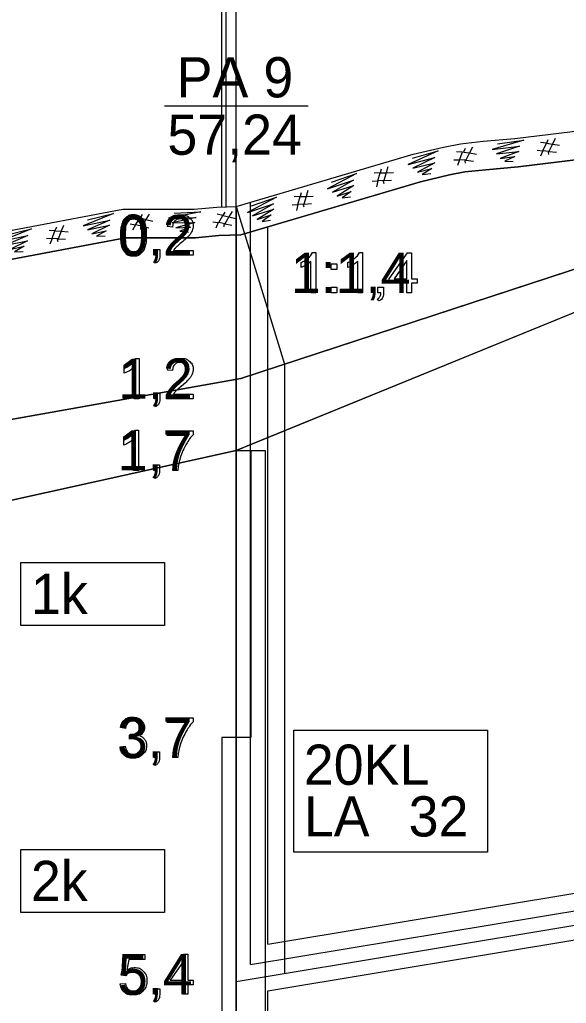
# Model space of a CAD drawing. Extents: x 532503 to 539665, y 6557663 to 6561526.
# Drawn here: x 537084.7 to 537160.8, y 6560195.6 to 6560332.7 of the extents above; entities that cross this region are included whole.
import ezdxf

# ---------------------------------------------------------------- set-up
doc = ezdxf.new("R2010")
doc.units = 0
for name, color, linetype in [('Default', 7, 'Continuous'), ('GEOLPUNKT', 7, 'Continuous'), ('illumineerimisjooned', 7, 'Continuous'), ('kataster', 7, 'Continuous'), ('PIIR', 7, 'Continuous'), ('Plokid', 7, 'Continuous'), ('Proovid', 7, 'Continuous'), ('RELJEEF', 7, 'Continuous'), ('Täide', 7, 'Continuous')]:
    doc.layers.add(name, color=color, linetype=linetype)

msp = doc.modelspace()

# ---------------------------------------------------------------- linework, layer by layer
at = {"layer": 'Default'}
for points in [[(537114.82, 6560272.67), (537235.3, 6560321.87), (537242.05, 6560326.27), (537267.99, 6560346.27), (537409.98, 6560463.67), (537409.98, 6560463.67), (537409.98, 6560463.67), (537680.4, 6560479.07), (537680.4, 6560479.07), (537927.28, 6560437.47), (537927.28, 6560437.47), (538157.31, 6560447.07), (538157.31, 6560447.07), (538426.58, 6560436.27), (538426.58, 6560436.27), (538556.7, 6560436.87), (538556.7, 6560436.87), (538783.9, 6560390.27), (538783.9, 6560390.27)], [(537081.83, 6560298.99), (537099.39, 6560302.29), (537109.15, 6560302.29), (537112.39, 6560302.62), (537115.45, 6560302.71), (537140.47, 6560310.1), (537144.51, 6560311.06), (537146.65, 6560311.47), (537149.59, 6560311.79), (537154.05, 6560312.19), (537163.94, 6560313.41), (537177.76, 6560317.2), (537179.14, 6560317.58), (537195.38, 6560321.33), (537199.74, 6560322.5), (537208.81, 6560326.33), (537215.05, 6560328.67), (537222.47, 6560331.73), (537235.2, 6560337.17)], [(537081.83, 6560303.04), (537099.02, 6560306.27), (537102.46, 6560306.27), (537106.29, 6560306.27), (537108.36, 6560306.27), (537108.95, 6560306.27), (537112.13, 6560306.59), (537114.82, 6560306.67), (537139.45, 6560313.95), (537143.67, 6560314.94), (537146.05, 6560315.41), (537149.2, 6560315.75), (537153.63, 6560316.14), (537163.17, 6560317.32), (537176.7, 6560321.03), (537178.16, 6560321.44), (537194.41, 6560325.18), (537198.45, 6560326.27), (537207.34, 6560330.03), (537213.59, 6560332.37), (537220.93, 6560335.4)], [(537081.83, 6560276.69), (537115.45, 6560282.71), (537211.7, 6560314.22)], [(537081.83, 6560265.36), (537114.82, 6560272.67)]]:
    msp.add_lwpolyline(points, dxfattribs=at)
at = {"layer": 'GEOLPUNKT'}
for p, q in [((537104.82, 6560320.67), (537124.82, 6560320.67)), ((537114.82, 6560306.67), (537114.82, 6560006.67))]:
    msp.add_line(p, q, dxfattribs=at)
at = {"layer": 'illumineerimisjooned'}
for p, q in [((537112.81, 6560306.67), (537112.81, 6560366.67)), ((537116.81, 6560201.03), (537116.81, 6560307.26))]:
    msp.add_line(p, q, dxfattribs=at)
msp.add_lwpolyline([(537116.81, 6560201.03), (537409.75, 6560249.66), (537680.21, 6560267.06), (537927.18, 6560299.47), (538157.47, 6560293.07), (538426.89, 6560256.25), (538557.08, 6560232.84), (538708.68, 6560211.09)], dxfattribs=at)
at = {"layer": 'kataster'}
msp.add_line((537113.42, 6560306.58), (537113.42, 6560366.58), dxfattribs=at)
at = {"layer": 'PIIR'}
for p, q in [((537114.81, 6560306.67), (537114.81, 6560366.67)), ((537114.81, 6560198.67), (537114.81, 6560306.67))]:
    msp.add_line(p, q, dxfattribs=at)
msp.add_lwpolyline([(537114.81, 6560198.67), (537409.98, 6560247.67), (537680.4, 6560265.07), (537927.28, 6560297.47), (538157.31, 6560291.07), (538426.58, 6560254.27), (538556.76, 6560230.87), (538710.68, 6560208.78)], dxfattribs=at)
at = {"layer": 'Plokid'}
for p, q in [((537119.21, 6560203.86), (537119.21, 6560303.82)), ((537119.21, 6560007.94), (537119.21, 6560197.37))]:
    msp.add_line(p, q, dxfattribs=at)
for points in [[(537119.21, 6560274.46), (537235.3, 6560321.87), (537242.05, 6560326.27), (537267.99, 6560346.27), (537291.08, 6560365.36), (537409.98, 6560463.67), (537409.98, 6560463.67), (537680.4, 6560479.07), (537680.4, 6560479.07), (537927.28, 6560437.47), (537927.28, 6560437.47), (538157.31, 6560447.07), (538157.31, 6560447.07), (538426.58, 6560436.27), (538426.58, 6560436.27), (538556.7, 6560436.87), (538556.7, 6560436.87), (538783.9, 6560390.27), (538783.9, 6560390.27)], [(537119.21, 6560303.82), (537140.47, 6560310.1), (537144.51, 6560311.06), (537146.65, 6560311.47), (537149.59, 6560311.79), (537154.05, 6560312.19), (537163.94, 6560313.41), (537177.76, 6560317.2), (537179.14, 6560317.58), (537195.38, 6560321.33), (537199.74, 6560322.5), (537208.81, 6560326.33), (537215.05, 6560328.67), (537222.47, 6560331.73), (537235.2, 6560337.17), (537245.75, 6560342.03), (537247.5, 6560342.94), (537266.05, 6560358.34), (537271.45, 6560363.31), (537293.69, 6560382.67), (537294.46, 6560383.36), (537306.91, 6560395.32), (537316.32, 6560403.48), (537325.29, 6560414.21)], [(537119.21, 6560203.86), (537409.48, 6560252.05), (537679.98, 6560269.45), (537927.05, 6560301.88), (538157.67, 6560295.46), (538427.26, 6560258.62), (538557.47, 6560235.21), (538706.28, 6560213.86)], [(537119.21, 6560197.37), (537410.21, 6560245.68), (537680.6, 6560263.08), (537927.38, 6560295.47), (538157.15, 6560289.07), (538426.26, 6560252.29), (538556.44, 6560228.9), (538710.39, 6560206.8)]]:
    msp.add_lwpolyline(points, dxfattribs=at)
at = {"layer": 'Proovid'}
for points in [[(537105.95, 6560303.8), (537105.25, 6560303.87)], [(537103.41, 6560299.87), (537103.41, 6560300.65), (537104.19, 6560300.65), (537104.19, 6560299.87)], [(537103.79, 6560299.87), (537103.41, 6560299.87)], [(537108.82, 6560300.53), (537108.82, 6560299.87), (537105.12, 6560299.87)], [(537106.07, 6560300.53), (537108.82, 6560300.53)], [(537103.55, 6560298.76), (537103.36, 6560299.05)], [(537100.83, 6560285.49), (537101.27, 6560285.49), (537101.27, 6560279.87)], [(537099.21, 6560283.42), (537099.21, 6560284.09)], [(537101.27, 6560279.87), (537100.58, 6560279.87), (537100.58, 6560284.25)], [(537105.95, 6560283.8), (537105.25, 6560283.87)], [(537103.41, 6560279.87), (537103.41, 6560280.65), (537104.19, 6560280.65), (537104.19, 6560279.87)], [(537108.82, 6560280.53), (537108.82, 6560279.87), (537105.12, 6560279.87)], [(537106.07, 6560280.53), (537108.82, 6560280.53)], [(537103.55, 6560278.76), (537103.36, 6560279.05)], [(537103.79, 6560279.87), (537103.41, 6560279.87)], [(537100.77, 6560275.49), (537101.21, 6560275.49), (537101.21, 6560269.87)], [(537105.19, 6560274.74), (537105.19, 6560275.4), (537108.82, 6560275.4), (537108.82, 6560274.86)], [(537107.93, 6560274.74), (537105.19, 6560274.74)], [(537099.15, 6560273.42), (537099.15, 6560274.09)], [(537101.21, 6560269.87), (537100.52, 6560269.87), (537100.52, 6560274.25)], [(537103.35, 6560269.87), (537103.35, 6560270.65), (537104.13, 6560270.65), (537104.13, 6560269.87)], [(537103.49, 6560268.76), (537103.3, 6560269.05)], [(537103.73, 6560269.87), (537103.35, 6560269.87)], [(537106.68, 6560269.87), (537105.98, 6560269.87)], [(537105.19, 6560234.74), (537105.19, 6560235.4), (537108.82, 6560235.4), (537108.82, 6560234.86)], [(537099.39, 6560233.92), (537098.7, 6560234.04)], [(537107.93, 6560234.74), (537105.19, 6560234.74)], [(537099.99, 6560232.53), (537100.06, 6560233.13)], [(537098.63, 6560231.36), (537099.32, 6560231.45)], [(537103.35, 6560229.87), (537103.35, 6560230.65), (537104.13, 6560230.65), (537104.13, 6560229.87)], [(537103.73, 6560229.87), (537103.35, 6560229.87)], [(537106.68, 6560229.87), (537105.98, 6560229.87)], [(537103.49, 6560228.76), (537103.3, 6560229.05)], [(537099.42, 6560199.44), (537098.77, 6560199.52), (537099.32, 6560202.4), (537102.1, 6560202.4), (537102.1, 6560201.74), (537099.87, 6560201.74), (537099.57, 6560200.24)], [(537107.38, 6560196.87), (537107.38, 6560198.21), (537104.95, 6560198.21), (537104.95, 6560198.84), (537107.5, 6560202.47), (537108.06, 6560202.47), (537108.06, 6560198.84), (537108.82, 6560198.84), (537108.82, 6560198.21), (537108.06, 6560198.21), (537108.06, 6560196.87), (537107.38, 6560196.87)], [(537107.38, 6560198.84), (537107.38, 6560201.37), (537105.62, 6560198.84), (537107.38, 6560198.84)], [(537098.65, 6560198.34), (537099.37, 6560198.4)], [(537103.37, 6560196.87), (537103.37, 6560197.65), (537104.15, 6560197.65), (537104.15, 6560196.87)], [(537103.76, 6560196.87), (537103.37, 6560196.87)], [(537103.52, 6560195.76), (537103.32, 6560196.05)]]:
    msp.add_lwpolyline(points, dxfattribs=at)
for points in [[(537114.82, 6560272.67), (537118.82, 6560272.67), (537118.82, 6560170.67), (537114.82, 6560170.67)], [(537114.82, 6560272.67), (537116.82, 6560272.67), (537116.82, 6560232.67), (537114.82, 6560232.67)], [(537084.82, 6560257.07), (537104.82, 6560257.07), (537104.82, 6560248.27), (537084.82, 6560248.27)], [(537122.82, 6560233.67), (537149.82, 6560233.67), (537149.82, 6560216.67), (537122.82, 6560216.67)], [(537114.82, 6560232.67), (537112.82, 6560232.67), (537112.82, 6560192.67), (537114.82, 6560192.67)], [(537084.82, 6560217.07), (537104.82, 6560217.07), (537104.82, 6560208.27), (537084.82, 6560208.27)]]:
    msp.add_lwpolyline(points, close=True, dxfattribs=at)
for points in [[(537098.69, 6560302.63), (537098.69, 6560303.62), (537098.89, 6560304.23), (537099.09, 6560304.84), (537099.5, 6560305.16), (537099.9, 6560305.49), (537100.51, 6560305.49), (537100.96, 6560305.49), (537101.3, 6560305.31), (537101.64, 6560305.13), (537101.86, 6560304.79), (537102.08, 6560304.45), (537102.21, 6560303.95), (537102.33, 6560303.46), (537102.33, 6560302.63), (537102.33, 6560301.65), (537102.13, 6560301.04), (537101.93, 6560300.43), (537101.53, 6560300.11), (537101.12, 6560299.78), (537100.51, 6560299.78), (537099.7, 6560299.78), (537099.24, 6560300.35), (537098.69, 6560301.06), (537098.69, 6560302.63)], [(537099.39, 6560302.63), (537099.39, 6560301.25), (537099.72, 6560300.8), (537100.04, 6560300.34), (537100.51, 6560300.34), (537100.98, 6560300.34), (537101.3, 6560300.8), (537101.63, 6560301.25), (537101.63, 6560302.63), (537101.63, 6560304.01), (537101.3, 6560304.47), (537100.98, 6560304.92), (537100.5, 6560304.92), (537100.03, 6560304.92), (537099.75, 6560304.52), (537099.39, 6560304.01), (537099.39, 6560302.63)], [(537105.12, 6560299.87), (537105.11, 6560300.12), (537105.2, 6560300.35), (537105.34, 6560300.73), (537105.65, 6560301.09), (537105.96, 6560301.46), (537106.55, 6560301.94), (537107.46, 6560302.69), (537107.78, 6560303.13), (537108.1, 6560303.56), (537108.1, 6560303.95), (537108.1, 6560304.36), (537107.81, 6560304.64), (537107.52, 6560304.92), (537107.05, 6560304.92), (537106.55, 6560304.92), (537106.26, 6560304.63), (537105.96, 6560304.33), (537105.95, 6560303.8)], [(537105.25, 6560303.87), (537105.32, 6560304.66), (537105.79, 6560305.08), (537106.27, 6560305.49), (537107.06, 6560305.49), (537107.87, 6560305.49), (537108.34, 6560305.04), (537108.81, 6560304.6), (537108.81, 6560303.94), (537108.81, 6560303.6), (537108.67, 6560303.28), (537108.54, 6560302.95), (537108.22, 6560302.59), (537107.9, 6560302.24), (537107.16, 6560301.61), (537106.54, 6560301.09), (537106.36, 6560300.9), (537106.19, 6560300.72), (537106.07, 6560300.53)], [(537103.36, 6560299.05), (537103.58, 6560299.15), (537103.68, 6560299.34), (537103.78, 6560299.52), (537103.79, 6560299.87)], [(537104.19, 6560299.87), (537104.19, 6560299.44), (537104.03, 6560299.17), (537103.88, 6560298.91), (537103.55, 6560298.76)], [(537099.21, 6560284.09), (537099.79, 6560284.36), (537100.22, 6560284.74), (537100.65, 6560285.13), (537100.83, 6560285.49)], [(537105.25, 6560283.87), (537105.32, 6560284.66), (537105.79, 6560285.08), (537106.27, 6560285.49), (537107.06, 6560285.49), (537107.87, 6560285.49), (537108.34, 6560285.04), (537108.81, 6560284.6), (537108.81, 6560283.94), (537108.81, 6560283.6), (537108.67, 6560283.28), (537108.54, 6560282.95), (537108.22, 6560282.59), (537107.9, 6560282.24), (537107.16, 6560281.61), (537106.54, 6560281.09), (537106.36, 6560280.9), (537106.19, 6560280.72), (537106.07, 6560280.53)], [(537100.58, 6560284.25), (537100.34, 6560284.01), (537099.93, 6560283.78), (537099.53, 6560283.54), (537099.21, 6560283.42)], [(537105.12, 6560279.87), (537105.11, 6560280.12), (537105.2, 6560280.35), (537105.34, 6560280.73), (537105.65, 6560281.09), (537105.96, 6560281.46), (537106.55, 6560281.94), (537107.46, 6560282.69), (537107.78, 6560283.13), (537108.1, 6560283.56), (537108.1, 6560283.95), (537108.1, 6560284.36), (537107.81, 6560284.64), (537107.52, 6560284.92), (537107.05, 6560284.92), (537106.55, 6560284.92), (537106.26, 6560284.63), (537105.96, 6560284.33), (537105.95, 6560283.8)], [(537103.36, 6560279.05), (537103.58, 6560279.15), (537103.68, 6560279.34), (537103.78, 6560279.52), (537103.79, 6560279.87)], [(537104.19, 6560279.87), (537104.19, 6560279.44), (537104.03, 6560279.17), (537103.88, 6560278.91), (537103.55, 6560278.76)], [(537099.15, 6560274.09), (537099.73, 6560274.36), (537100.16, 6560274.74), (537100.59, 6560275.13), (537100.77, 6560275.49)], [(537105.98, 6560269.87), (537105.99, 6560270.53), (537106.24, 6560271.47), (537106.48, 6560272.4), (537106.95, 6560273.27), (537107.41, 6560274.14), (537107.93, 6560274.74)], [(537108.82, 6560274.86), (537108.28, 6560274.29), (537107.76, 6560273.35), (537107.23, 6560272.41), (537106.95, 6560271.41), (537106.74, 6560270.71), (537106.68, 6560269.87)], [(537100.52, 6560274.25), (537100.28, 6560274.01), (537099.87, 6560273.78), (537099.47, 6560273.54), (537099.15, 6560273.42)], [(537103.3, 6560269.05), (537103.52, 6560269.15), (537103.62, 6560269.34), (537103.72, 6560269.52), (537103.73, 6560269.87)], [(537104.13, 6560269.87), (537104.13, 6560269.44), (537103.98, 6560269.17), (537103.82, 6560268.91), (537103.49, 6560268.76)], [(537098.7, 6560234.04), (537098.82, 6560234.73), (537099.27, 6560235.11), (537099.72, 6560235.49), (537100.38, 6560235.49), (537100.84, 6560235.49), (537101.23, 6560235.3), (537101.61, 6560235.1), (537101.82, 6560234.76), (537102.02, 6560234.42), (537102.02, 6560234.04), (537102.02, 6560233.68), (537101.83, 6560233.38), (537101.63, 6560233.08), (537101.25, 6560232.91), (537101.75, 6560232.79), (537102.02, 6560232.43), (537102.3, 6560232.07), (537102.3, 6560231.53), (537102.3, 6560230.8), (537101.76, 6560230.29), (537101.23, 6560229.78), (537100.41, 6560229.78), (537099.67, 6560229.78), (537099.19, 6560230.22), (537098.7, 6560230.66), (537098.63, 6560231.36)], [(537100.06, 6560233.13), (537100.13, 6560233.12), (537100.17, 6560233.12), (537100.61, 6560233.12), (537100.96, 6560233.35), (537101.31, 6560233.58), (537101.31, 6560234.05), (537101.31, 6560234.43), (537101.06, 6560234.68), (537100.8, 6560234.93), (537100.4, 6560234.93), (537100, 6560234.93), (537099.73, 6560234.68), (537099.46, 6560234.42), (537099.39, 6560233.92)], [(537108.82, 6560234.86), (537108.28, 6560234.29), (537107.76, 6560233.35), (537107.23, 6560232.41), (537106.95, 6560231.41), (537106.74, 6560230.71), (537106.68, 6560229.87)], [(537105.98, 6560229.87), (537105.99, 6560230.53), (537106.24, 6560231.47), (537106.48, 6560232.4), (537106.95, 6560233.27), (537107.41, 6560234.14), (537107.93, 6560234.74)], [(537099.32, 6560231.45), (537099.44, 6560230.86), (537099.72, 6560230.6), (537100, 6560230.34), (537100.41, 6560230.34), (537100.9, 6560230.34), (537101.23, 6560230.68), (537101.57, 6560231.02), (537101.57, 6560231.51), (537101.57, 6560231.99), (537101.26, 6560232.29), (537100.95, 6560232.6), (537100.47, 6560232.6), (537100.28, 6560232.6), (537099.99, 6560232.53)], [(537103.3, 6560229.05), (537103.52, 6560229.15), (537103.62, 6560229.34), (537103.72, 6560229.52), (537103.73, 6560229.87)], [(537104.13, 6560229.87), (537104.13, 6560229.44), (537103.98, 6560229.17), (537103.82, 6560228.91), (537103.49, 6560228.76)], [(537099.57, 6560200.24), (537100.07, 6560200.59), (537100.62, 6560200.59), (537101.36, 6560200.59), (537101.86, 6560200.08), (537102.36, 6560199.57), (537102.36, 6560198.77), (537102.36, 6560198.01), (537101.92, 6560197.46), (537101.38, 6560196.78), (537100.45, 6560196.78), (537099.69, 6560196.78), (537099.2, 6560197.2), (537098.72, 6560197.63), (537098.65, 6560198.34)], [(537099.37, 6560198.4), (537099.45, 6560197.87), (537099.74, 6560197.61), (537100.04, 6560197.34), (537100.45, 6560197.34), (537100.95, 6560197.34), (537101.29, 6560197.71), (537101.63, 6560198.09), (537101.63, 6560198.71), (537101.63, 6560199.3), (537101.31, 6560199.64), (537100.98, 6560199.98), (537100.44, 6560199.98), (537100.1, 6560199.98), (537099.84, 6560199.83), (537099.57, 6560199.68), (537099.42, 6560199.44)], [(537103.32, 6560196.05), (537103.54, 6560196.15), (537103.65, 6560196.34), (537103.75, 6560196.52), (537103.76, 6560196.87)], [(537104.15, 6560196.87), (537104.15, 6560196.44), (537104, 6560196.17), (537103.85, 6560195.91), (537103.52, 6560195.76)]]:
    msp.add_open_spline(points, degree=3, dxfattribs=at)
at = {"layer": 'RELJEEF'}
for p, q in [((537114.82, 6560306.67), (537121.51, 6560284.7)), ((537121.51, 6560284.7), (537121.51, 6560199.78))]:
    msp.add_line(p, q, dxfattribs=at)
for points in [[(537125.45, 6560300.24), (537125.89, 6560300.24), (537125.89, 6560294.62)], [(537131.97, 6560300.24), (537132.41, 6560300.24), (537132.41, 6560294.62)], [(537138.55, 6560294.62), (537138.55, 6560295.96), (537136.12, 6560295.96), (537136.12, 6560296.59), (537138.68, 6560300.22), (537139.24, 6560300.22), (537139.24, 6560296.59), (537139.99, 6560296.59), (537139.99, 6560295.96), (537139.24, 6560295.96), (537139.24, 6560294.62), (537138.55, 6560294.62)], [(537123.83, 6560298.17), (537123.83, 6560298.84)], [(537125.89, 6560294.62), (537125.21, 6560294.62), (537125.21, 6560299)], [(537128.04, 6560297.9), (537128.04, 6560298.68), (537128.82, 6560298.68), (537128.82, 6560297.9), (537128.04, 6560297.9)], [(537130.35, 6560298.17), (537130.35, 6560298.84)], [(537132.41, 6560294.62), (537131.73, 6560294.62), (537131.73, 6560299)], [(537138.55, 6560296.59), (537138.55, 6560299.12), (537136.8, 6560296.59), (537138.55, 6560296.59)], [(537128.04, 6560294.62), (537128.04, 6560295.4), (537128.82, 6560295.4), (537128.82, 6560294.62), (537128.04, 6560294.62)], [(537134.55, 6560294.62), (537134.55, 6560295.4), (537135.33, 6560295.4), (537135.33, 6560294.62)], [(537134.69, 6560293.51), (537134.5, 6560293.81)], [(537134.94, 6560294.62), (537134.55, 6560294.62)]]:
    msp.add_lwpolyline(points, dxfattribs=at)
for points in [[(537123.83, 6560298.84), (537124.41, 6560299.11), (537124.84, 6560299.5), (537125.27, 6560299.88), (537125.45, 6560300.24)], [(537130.35, 6560298.84), (537130.93, 6560299.11), (537131.36, 6560299.5), (537131.79, 6560299.88), (537131.97, 6560300.24)], [(537125.21, 6560299), (537124.96, 6560298.77), (537124.55, 6560298.53), (537124.15, 6560298.29), (537123.83, 6560298.17)], [(537131.73, 6560299), (537131.48, 6560298.77), (537131.08, 6560298.53), (537130.67, 6560298.29), (537130.35, 6560298.17)], [(537134.5, 6560293.81), (537134.72, 6560293.9), (537134.82, 6560294.09), (537134.93, 6560294.27), (537134.94, 6560294.62)], [(537135.33, 6560294.62), (537135.33, 6560294.19), (537135.18, 6560293.92), (537135.02, 6560293.66), (537134.69, 6560293.51)]]:
    msp.add_open_spline(points, degree=3, dxfattribs=at)
at = {"layer": 'Täide'}
for p, q in [((537114.82, 6560272.67), (537235.3, 6560321.87)), ((537211.7, 6560314.22), (537115.45, 6560282.71)), ((537115.45, 6560282.71), (537211.7, 6560314.22)), ((537115.45, 6560282.71), (537081.83, 6560276.69)), ((537115.45, 6560282.71), (537081.83, 6560276.69)), ((537081.83, 6560276.69), (537115.45, 6560282.71)), ((537081.83, 6560265.36), (537114.82, 6560272.67))]:
    msp.add_line(p, q, dxfattribs=at)
for points in [[(537235.2, 6560337.17), (537222.47, 6560331.73), (537215.05, 6560328.67), (537208.81, 6560326.33), (537199.74, 6560322.5), (537195.38, 6560321.33), (537179.14, 6560317.58), (537177.76, 6560317.2), (537163.94, 6560313.41), (537154.05, 6560312.19), (537149.59, 6560311.79), (537146.65, 6560311.47), (537144.51, 6560311.06), (537140.47, 6560310.1), (537115.45, 6560302.71), (537112.39, 6560302.62), (537109.15, 6560302.29), (537099.39, 6560302.29), (537081.83, 6560298.99)], [(537235.3, 6560321.87), (537235.3, 6560321.87), (537114.82, 6560272.67), (537081.83, 6560265.36)], [(537235.3, 6560321.87), (537211.7, 6560314.22), (537115.45, 6560282.71)], [(537151.18, 6560315.39), (537154.86, 6560315.91), (537150.47, 6560314.61), (537154.27, 6560315.05), (537151.04, 6560314), (537154.15, 6560314.33), (537151.58, 6560313.36), (537153.62, 6560313.62), (537152.2, 6560312.98), (537153.39, 6560312.91)], [(537158.22, 6560315.97), (537158, 6560315.47), (537158.85, 6560315.36), (537159.83, 6560315.22)], [(537159.22, 6560316.15), (537158.85, 6560315.36), (537158.35, 6560314.34), (537159.39, 6560314.24)], [(537139.36, 6560313.38), (537142.93, 6560314.42), (537138.77, 6560312.51), (537142.46, 6560313.48), (537139.42, 6560311.99), (537142.45, 6560312.75), (537140.04, 6560311.43), (537142.03, 6560311.97), (537140.72, 6560311.14), (537141.9, 6560311.24)], [(537146.73, 6560312.69), (537146.68, 6560312.99), (537146.73, 6560313.13), (537145.9, 6560313.16), (537146.3, 6560314.24), (537145.47, 6560314.29)], [(537146.7, 6560314.74), (537146.47, 6560314.25), (537147.31, 6560314.12), (537148.29, 6560313.97)], [(537147.7, 6560314.91), (537147.31, 6560314.12), (537146.8, 6560313.11), (537147.84, 6560312.99)], [(537156.74, 6560314.5), (537157.52, 6560314.43), (537157.19, 6560313.66)], [(537158.33, 6560313.9), (537158.29, 6560314.2), (537158.35, 6560314.34), (537157.52, 6560314.43), (537158, 6560315.47), (537157.17, 6560315.58)], [(537145.11, 6560313.18), (537145.9, 6560313.16), (537145.61, 6560312.37)], [(537134.99, 6560311.87), (537134.85, 6560311.34), (537135.7, 6560311.36), (537136.69, 6560311.39)], [(537135.94, 6560312.21), (537135.7, 6560311.36), (537135.38, 6560310.28), (537136.42, 6560310.35)], [(537128.07, 6560310.03), (537131.58, 6560311.27), (537127.53, 6560309.13), (537131.16, 6560310.31), (537128.21, 6560308.64), (537131.19, 6560309.58), (537128.86, 6560308.12), (537130.81, 6560308.77), (537129.55, 6560307.87), (537130.72, 6560308.03)], [(537133.76, 6560310.17), (537134.55, 6560310.23), (537134.34, 6560309.42)], [(537135.43, 6560309.84), (537135.34, 6560310.13), (537135.38, 6560310.28), (537134.55, 6560310.23), (537134.85, 6560311.34), (537134.01, 6560311.31)], [(537124.79, 6560308.91), (537124.55, 6560308.07), (537124.23, 6560306.99), (537125.27, 6560307.06)], [(537116.92, 6560306.74), (537120.42, 6560307.98), (537116.37, 6560305.83), (537120.01, 6560307.01), (537117.06, 6560305.35), (537120.04, 6560306.28), (537117.71, 6560304.83), (537119.66, 6560305.48), (537118.4, 6560304.57), (537119.57, 6560304.74)], [(537124.28, 6560306.55), (537124.19, 6560306.84), (537124.23, 6560306.99), (537123.4, 6560306.93), (537123.7, 6560308.05), (537122.86, 6560308.02)], [(537123.83, 6560308.57), (537123.7, 6560308.05), (537124.55, 6560308.07), (537125.54, 6560308.1)], [(537122.61, 6560306.88), (537123.4, 6560306.93), (537123.19, 6560306.12)], [(537094.12, 6560304.81), (537097.74, 6560305.69), (537093.49, 6560303.97), (537097.23, 6560304.77), (537094.12, 6560303.41), (537097.18, 6560304.04), (537094.72, 6560302.83), (537096.72, 6560303.28), (537095.37, 6560302.51), (537096.56, 6560302.55)], [(537101.54, 6560303.47), (537101.54, 6560303.78), (537101.61, 6560303.91), (537100.8, 6560304.09), (537101.41, 6560305.07), (537100.6, 6560305.28)], [(537101.69, 6560305.54), (537101.41, 6560305.07), (537102.23, 6560304.85), (537103.19, 6560304.6)], [(537102.7, 6560305.6), (537102.23, 6560304.85), (537101.61, 6560303.91), (537102.63, 6560303.68)], [(537106.16, 6560305.74), (537109.87, 6560305.93), (537105.38, 6560305.03), (537109.21, 6560305.13), (537105.9, 6560304.37), (537109.03, 6560304.42), (537106.38, 6560303.68), (537108.43, 6560303.76), (537106.97, 6560303.24), (537108.14, 6560303.07)], [(537113.14, 6560303.82), (537113.13, 6560304.13), (537113.2, 6560304.26), (537112.39, 6560304.42), (537112.96, 6560305.42), (537112.14, 6560305.6)], [(537113.23, 6560305.89), (537112.96, 6560305.42), (537113.79, 6560305.22), (537114.75, 6560305)], [(537114.23, 6560305.98), (537113.79, 6560305.22), (537113.2, 6560304.26), (537114.22, 6560304.06)], [(537082.69, 6560302.66), (537086.31, 6560303.54), (537082.06, 6560301.82), (537085.8, 6560302.62), (537082.69, 6560301.26), (537085.76, 6560301.89), (537083.29, 6560300.68), (537085.29, 6560301.13), (537083.95, 6560300.36), (537085.13, 6560300.4)], [(537089.99, 6560301.73), (537089.94, 6560302.03), (537089.99, 6560302.17), (537089.16, 6560302.2), (537089.57, 6560303.28), (537088.74, 6560303.33)], [(537089.76, 6560303.79), (537089.57, 6560303.28), (537090.42, 6560303.21), (537091.41, 6560303.14)], [(537090.74, 6560304.03), (537090.42, 6560303.21), (537089.99, 6560302.17), (537091.03, 6560302.13)], [(537100.03, 6560304.26), (537100.8, 6560304.09), (537100.37, 6560303.37)], [(537111.53, 6560304.51), (537112.31, 6560304.42), (537111.96, 6560303.66)], [(537088.37, 6560302.23), (537089.16, 6560302.2), (537088.87, 6560301.41)]]:
    msp.add_lwpolyline(points, dxfattribs=at)

# ---------------------------------------------------------------- texts
at = {"layer": 'GEOLPUNKT'}
for s, p in [('PA 9', (537106.51, 6560321.87)), ('57,24', (537105.22, 6560313.87))]:
    msp.add_text(s, height=5.6, dxfattribs=at).set_placement(p)
at = {"layer": 'Proovid'}
for s, p in [('0,2', (537098.36, 6560299.87)), ('1,2', (537098.36, 6560279.87)), ('1,7', (537098.3, 6560269.87)), ('1k', (537086.22, 6560249.87)), ('3,7', (537098.3, 6560229.87)), ('20KL', (537124.22, 6560226.07)), ('LA', (537124.22, 6560218.87)), ('32', (537138.82, 6560218.87)), ('2k', (537086.22, 6560209.87)), ('5,4', (537098.33, 6560196.87))]:
    msp.add_text(s, height=5.6, dxfattribs=at).set_placement(p)
at = {"layer": 'RELJEEF'}
msp.add_text('1:1,4', height=5.6, dxfattribs=at).set_placement((537122.41, 6560294.62))

doc.saveas('drawing.dxf')
